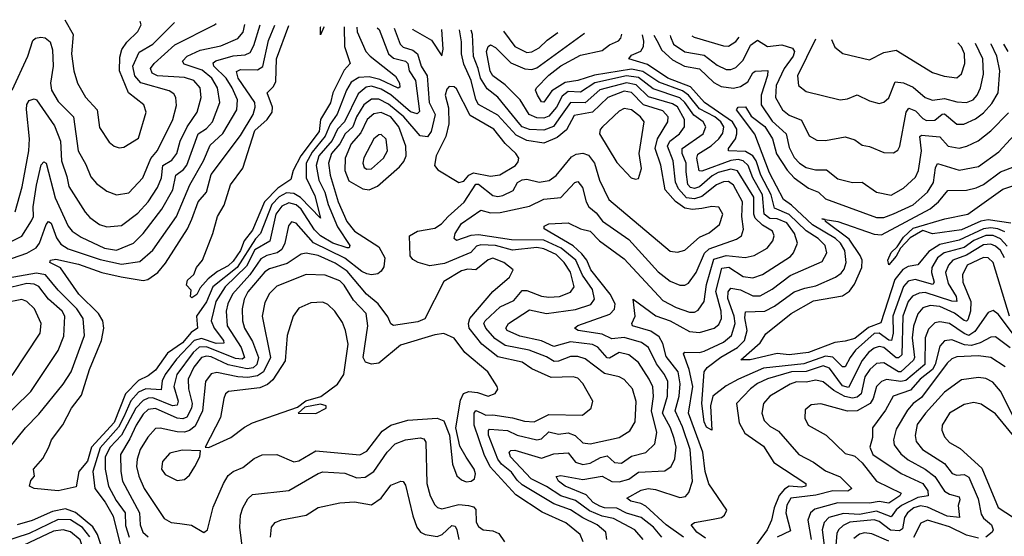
# Model space of a CAD drawing. Extents: x 1552033 to 1694788, y 811965 to 917215.
# Tile 371 of 632: x 1616426 to 1620481, y 914018 to 916146. Entities that reach past the tile are written whole.
import ezdxf

# ---------------------------------------------------------------- set-up
doc = ezdxf.new("R2010")
doc.units = 0

msp = doc.modelspace()

# ---------------------------------------------------------------- linework, layer by layer
at = {"layer": '0CON20XD'}
for points in [[(1616394.9, 915855.1), (1616459.1, 915995), (1616480, 916060), (1616490.8, 916069.2), (1616513.6, 916073.6), (1616531.4, 916071.4), (1616551.1, 916055), (1616561.5, 916021.5), (1616564.2, 915955), (1616552.7, 915885), (1616557.6, 915855), (1616585, 915808.2), (1616647.4, 915745), (1616666.9, 915605), (1616698.7, 915548.7), (1616718.4, 915498.4), (1616741.7, 915471.7), (1616785, 915440), (1616824.2, 915424.2), (1616875, 915432.5), (1616933.7, 915495), (1616966.2, 915573.8), (1616993.3, 915606.7), (1617056.5, 915735), (1617072.1, 915792.1), (1617069.7, 915825), (1617060.3, 915840.3), (1617042.2, 915852.2), (1616925, 915885.2), (1616900.7, 915915), (1616891.8, 915955), (1616918.2, 916011.8), (1616975, 916044.3), (1617063.7, 916134)], [(1616611.5, 916145.8), (1616646.3, 916085), (1616638.8, 916005), (1616648.9, 915935), (1616664.6, 915885), (1616696.8, 915826.8), (1616744.5, 915775), (1616755, 915701.4), (1616795, 915641.4), (1616815, 915624.5), (1616835, 915617.9), (1616855, 915620.9), (1616915, 915657.1), (1616947.1, 915765), (1616937.5, 915795), (1616874.5, 915844.5), (1616837.7, 915935), (1616838.7, 915991.3), (1616847, 916023), (1616867, 916053), (1616912.8, 916097.2), (1616925.9, 916125), (1616922.3, 916137.7)], [(1616365, 915152.8), (1616455.4, 915184.6), (1616493.3, 915206.7), (1616507.2, 915225), (1616535, 915302.7), (1616545, 915314.6), (1616555, 915307.1), (1616577.5, 915247.5), (1616595, 915221), (1616625, 915202.5), (1616757.5, 915157.5), (1616845, 915138.7), (1616920.1, 915149.9), (1616974, 915196), (1617071.6, 915335), (1617126.3, 915465), (1617183.6, 915565), (1617210.8, 915629.2), (1617263.1, 915676.9), (1617319.6, 915775), (1617322.5, 915815), (1617301.5, 915865), (1617276.2, 915905), (1617226, 915955), (1617222.5, 915967.5), (1617233.3, 915976.7), (1617305, 915997.1), (1617355, 916000.5), (1617375, 916010.3), (1617390.4, 916039.6), (1617416, 916124.9)], [(1616375, 915224.5), (1616435, 915253.8), (1616475, 915316.7), (1616482.7, 915335), (1616481.7, 915375), (1616495.3, 915464.7), (1616515, 915548.1), (1616525, 915560.9), (1616535, 915554.3), (1616572.5, 915412.5), (1616625, 915294.7), (1616642, 915275), (1616679.8, 915249.8), (1616775, 915205.2), (1616825, 915197), (1616894.6, 915225.4), (1616935, 915265.3), (1617011.6, 915365), (1617056.4, 915445), (1617068.5, 915505), (1617101.1, 915528.9), (1617113.9, 915546.1), (1617161.6, 915675), (1617195, 915697.6), (1617219.4, 915725), (1617250.9, 915805), (1617241, 915865), (1617216.9, 915905), (1617177.5, 915937.5), (1617102.9, 915962.9), (1617096.9, 915975), (1617116, 915995), (1617169.3, 916020.7), (1617255, 916038.3), (1617325, 916068.4), (1617345.9, 916095), (1617353.2, 916126.5)], [(1616407.3, 915355), (1616436.8, 915456.8), (1616464.1, 915605.9), (1616467.1, 915655), (1616453.5, 915776.5), (1616455, 915795.8), (1616465, 915812.9), (1616485, 915820), (1616495, 915815.4), (1616569.2, 915709.2), (1616593.7, 915645), (1616598.4, 915565), (1616619.5, 915499.5), (1616629, 915459), (1616695, 915353.1), (1616715, 915330.6), (1616755, 915302.7), (1616785, 915292.3), (1616845, 915298.1), (1616911.9, 915348.2), (1616955.2, 915395), (1616993.1, 915455), (1617010.1, 915495), (1617015.1, 915544.9), (1617052.3, 915567.7), (1617073.3, 915595), (1617086.7, 915645), (1617115.4, 915705), (1617156.7, 915765), (1617173.8, 915825), (1617168.7, 915865), (1617142.5, 915895), (1617105, 915908), (1616993.1, 915915), (1616970.9, 915925), (1616964.8, 915945), (1616979.2, 915965), (1617065, 916042.6), (1617228.9, 916125), (1617234.6, 916129.6)], [(1617814.2, 916114.5), (1617816, 916096), (1617852, 916015), (1617869.5, 915995), (1617973, 915913), (1617990.4, 915885), (1617991.8, 915868.2), (1617985, 915864.3), (1617909, 915899), (1617865, 915910.4), (1617822.3, 915907.7), (1617791.6, 915888.4), (1617771.3, 915855), (1617733.7, 915756.3), (1617704.1, 915715.9), (1617683.4, 915666.6), (1617629.8, 915600.2), (1617606.1, 915555), (1617605.1, 915495), (1617640.9, 915420.9), (1617665, 915328.8), (1617583.1, 915413.1), (1617555, 915430.5), (1617525, 915432), (1617495, 915415.7), (1617464.8, 915385), (1617417.4, 915265), (1617396.6, 915243.4), (1617321.3, 915125), (1617222, 915045), (1617195, 914983.4), (1617154.8, 914925), (1617158.6, 914875), (1617132.7, 914857.3), (1617097.1, 914815), (1617035, 914772), (1616985, 914701.6), (1616955, 914678.7), (1616915, 914660), (1616861.9, 914605), (1616815, 914486.2), (1616721.8, 914385), (1616705, 914326.8), (1616669, 914285), (1616658.6, 914221.4), (1616585, 914205.6), (1616485, 914214.4), (1616466.2, 914225), (1616472.3, 914247.7), (1616487.5, 914265), (1616483.3, 914295), (1616521.7, 914338.3), (1616545.6, 914384.4), (1616557.5, 914415), (1616603.3, 914476.7), (1616639.6, 914545), (1616680.1, 914599.9), (1616713.3, 914705), (1616762.6, 914825), (1616772.6, 914875), (1616768.7, 914905), (1616751.2, 914935), (1616668.9, 915015), (1616593.4, 915123.4), (1616550, 915145), (1616553.5, 915155), (1616575, 915158.8), (1616668.6, 915138.6), (1616763.8, 915103.8), (1616843.8, 915086.2), (1616935, 915072.1), (1616954.4, 915075), (1616995.3, 915105), (1617027, 915143), (1617117.4, 915285), (1617134.7, 915324.7), (1617161, 915395), (1617195.2, 915435), (1617215, 915508.2), (1617335, 915668.1), (1617387.4, 915755), (1617396.2, 915785), (1617394.5, 915805), (1617325.9, 915905), (1617318.3, 915931.8), (1617335, 915940.3), (1617405, 915939.1), (1617427.1, 915952.9), (1617450.2, 916059.8), (1617476.7, 916123.3)], [(1617898.1, 916112.3), (1617906.1, 916105), (1617945, 916004.8), (1617965, 915987.7), (1618015, 915975.1), (1618024.4, 915965), (1618029.6, 915935), (1618055.7, 915895.7), (1618071.9, 915768.1), (1618062.5, 915757.5), (1618035, 915766.3), (1617955, 915836.1), (1617915, 915859.6), (1617875, 915871.3), (1617852.6, 915867.4), (1617819.8, 915840.2), (1617763.4, 915725), (1617734.7, 915695.3), (1617712.4, 915647.6), (1617657.7, 915585), (1617647.4, 915545), (1617658, 915485), (1617683.3, 915435), (1617696, 915385), (1617735, 915291.9), (1617785.9, 915215), (1617783.3, 915206.7), (1617775, 915206), (1617715.7, 915225), (1617665, 915255.4), (1617640.7, 915280.7), (1617585.1, 915365), (1617565, 915382.9), (1617535, 915391.1), (1617505, 915377.7), (1617481.4, 915345), (1617456.8, 915233.2), (1617395, 915198.5), (1617359.6, 915130.4), (1617272, 915045), (1617234, 914985), (1617214.3, 914905), (1617227.1, 914875), (1617265.7, 914825), (1617266.2, 914813.8), (1617235, 914812.7), (1617175, 914832.8), (1617145, 914824.5), (1617072.1, 914747.9), (1617025.1, 914685), (1617012.2, 914657.8), (1617009, 914621), (1616945, 914624.9), (1616915, 914610.9), (1616883.7, 914576.3), (1616855, 914510.2), (1616833.2, 914466.8), (1616757.9, 914382.1), (1616727.2, 914285), (1616736.1, 914215), (1616778.7, 914158.7), (1616810.3, 914100.3), (1616847.1, 913957.1)], [(1617968.3, 916110.5), (1617992.3, 916045), (1618005, 916032.4), (1618045, 916020.4), (1618064.2, 916005), (1618079.2, 915955), (1618103.8, 915915), (1618112.3, 915805), (1618136.5, 915755), (1618120.3, 915685), (1618105, 915663.9), (1618075, 915667.5), (1618007.3, 915745), (1617945, 915798), (1617905, 915818.6), (1617875, 915818.7), (1617843.8, 915795), (1617812.7, 915745), (1617797.6, 915705), (1617765.9, 915675), (1617745, 915634.2), (1617710.5, 915595), (1617698.2, 915555), (1617705.2, 915504.8), (1617737.9, 915395), (1617773, 915315), (1617805, 915274.4), (1617905, 915210.2), (1617930.4, 915165), (1617925, 915127.5), (1617915, 915109.6), (1617900.7, 915099.3), (1617875, 915095.2), (1617855, 915099.4), (1617835, 915108.5), (1617765, 915163.4), (1617636.2, 915226.2), (1617565, 915307.6), (1617545, 915312.7), (1617533.5, 915296.5), (1617518.4, 915225), (1617505, 915199.7), (1617486.2, 915185), (1617443.8, 915175), (1617418.7, 915161.3), (1617374.3, 915095), (1617301.9, 915015), (1617283.3, 914975), (1617276.7, 914945), (1617280.9, 914885), (1617338.6, 914795), (1617352.4, 914755), (1617342.7, 914747.3), (1617315, 914750.2), (1617195, 914798.8), (1617165, 914797.3), (1617139.8, 914775), (1617072.7, 914685), (1617060.4, 914635), (1617078.2, 914575), (1617075, 914558), (1617055, 914554.7), (1616975, 914588.3), (1616955, 914587.3), (1616935, 914577.8), (1616903.9, 914546.1), (1616845.8, 914434.2), (1616799, 914385), (1616778.1, 914345), (1616778.6, 914295), (1616792.4, 914225), (1616823, 914165), (1616859.9, 914115), (1616862.4, 914062.4), (1616877.1, 914015)], [(1617762.7, 916115.8), (1617763, 916035), (1617787.3, 915965), (1617761.9, 915938.1), (1617715.4, 915845), (1617706.5, 915803.5), (1617665.1, 915735), (1617659.3, 915685), (1617583.5, 915585), (1617552.2, 915525), (1617542.2, 915487.8), (1617488.8, 915451.2), (1617434.3, 915395.7), (1617385, 915278.6), (1617350.9, 915235), (1617335.1, 915195), (1617305, 915151.6), (1617285, 915131.4), (1617241.2, 915108.8), (1617202.2, 915077.8), (1617168.7, 915041.3), (1617155, 915013.6), (1617135, 915000), (1617130, 915005), (1617132.3, 915032.3), (1617112.7, 915052.7), (1617116.8, 915073.2), (1617143.8, 915096.2), (1617153.8, 915125), (1617178.6, 915155), (1617221.4, 915265), (1617241.1, 915335), (1617268.1, 915381.9), (1617294.7, 915465), (1617344.4, 915534.4), (1617395, 915689.2), (1617444.8, 915735), (1617465.7, 915765), (1617466.7, 915785), (1617445.5, 915845), (1617470.5, 915869.5), (1617480.8, 915889.2), (1617483.8, 915985), (1617533.9, 916121.8)], [(1617677.5, 916118), (1617678.1, 916115), (1617665, 916083.3), (1617664.3, 916115), (1617666.7, 916118.3)], [(1618844.2, 914005), (1618839.2, 914035), (1618804.1, 914065), (1618745, 914093.3), (1618695, 914126.4), (1618625, 914152.1), (1618495, 914230.1), (1618475, 914249.3), (1618451.4, 914281.4), (1618409.7, 914315), (1618395.6, 914335), (1618356.6, 914435), (1618356, 914454), (1618361.3, 914458.7), (1618435, 914453.9), (1618475, 914434.9), (1618555, 914414.8), (1618575, 914420), (1618605, 914447.6), (1618645, 914438.8), (1618685, 914444.6), (1618713.5, 914433.5), (1618745, 914403.1), (1618775, 914398.9), (1618895, 914424.7), (1618938.3, 914451.7), (1618960, 914490), (1618965, 914572.5), (1618949.2, 914625), (1618915, 914663.2), (1618894.3, 914674.3), (1618835, 914688.4), (1618755, 914749.3), (1618725, 914758.3), (1618695, 914759), (1618645, 914738.8), (1618627.3, 914737.3), (1618595, 914756.9), (1618523.8, 914785), (1618425, 914803.6), (1618382.8, 914832.8), (1618345.2, 914875), (1618337.5, 914895), (1618343.2, 914905), (1618405, 914963.1), (1618460.7, 914989.3), (1618495, 915031), (1618515, 915030.2), (1618575, 915007.3), (1618605, 915002.7), (1618648.6, 915005), (1618695, 915022.8), (1618709.5, 915045), (1618695, 915105.9), (1618668.8, 915145), (1618635, 915178.6), (1618585, 915201.6), (1618555, 915206.8), (1618455, 915196.9), (1618385, 915215.9), (1618325, 915219), (1618307.3, 915212.7), (1618283.2, 915186.8), (1618175, 915142), (1618115, 915132.1), (1618066.7, 915145), (1618045, 915157.5), (1618033.4, 915173.4), (1618031.8, 915255), (1618064.6, 915274.6), (1618135, 915286.7), (1618163.3, 915305), (1618190.2, 915335), (1618256.4, 915393.6), (1618305, 915467.8), (1618315, 915468.2), (1618375, 915421.3), (1618395, 915417.6), (1618415, 915422), (1618458, 915442), (1618475.4, 915474.6), (1618495, 915485.6), (1618515, 915488.5), (1618565, 915476.1), (1618606.5, 915483.5), (1618635, 915504.1), (1618699, 915581), (1618717.9, 915592.1), (1618745, 915596.4), (1618768.3, 915588.3), (1618793.3, 915555), (1618814.1, 915485), (1618852.2, 915405), (1619105, 915192.5), (1619135, 915188.7), (1619165, 915196.2), (1619225, 915249.5), (1619265, 915267.4), (1619307.4, 915302.6), (1619321.8, 915345), (1619305, 915373.3), (1619275.9, 915375.9), (1619235, 915368.3), (1619196.4, 915363.6), (1619165, 915369.2), (1619127, 915397), (1619084.4, 915445), (1619065.9, 915545.9), (1619043.1, 915615), (1619052.2, 915655), (1619095.6, 915725), (1619096.2, 915746.2), (1619075, 915771), (1618994.4, 915794.4), (1618946, 915846), (1618915, 915850.9), (1618848.3, 915825), (1618785, 915764.6), (1618709.2, 915750.8), (1618678.1, 915691.9), (1618639.2, 915660.9), (1618585, 915637.1), (1618515, 915648.2), (1618470.2, 915670.2), (1618395, 915752.3), (1618316.1, 915796.1), (1618305, 915816.5), (1618284.6, 915895), (1618255, 915962.8), (1618245.6, 916005), (1618244.9, 916055), (1618237.8, 916103.5)], [(1618044.2, 916108.5), (1618045, 916105.5), (1618121.9, 916061.9), (1618165, 915996.7), (1618170, 916025), (1618164.5, 916105.4)], [(1618993.2, 914005), (1618959.3, 914045), (1618871.2, 914091.2), (1618825, 914101.3), (1618772.4, 914122.4), (1618715, 914164.9), (1618653.9, 914183.9), (1618595, 914223.2), (1618532.5, 914255), (1618447.4, 914345), (1618441.8, 914365), (1618448.2, 914371.8), (1618465, 914372.7), (1618575, 914340.4), (1618625, 914357), (1618685, 914361.9), (1618715, 914323), (1618745, 914313.5), (1618775, 914318.7), (1618817.5, 914342.4), (1618845, 914349.8), (1618875, 914322.3), (1618905, 914319.5), (1618945, 914348.1), (1619005, 914363.6), (1619041.7, 914398.3), (1619049.4, 914445), (1619028.5, 914535), (1619036.8, 914593.2), (1619033.3, 914633.3), (1619018.5, 914665), (1618973.7, 914733.7), (1618934.5, 914765), (1618895, 914775.2), (1618855, 914752.2), (1618845, 914752.4), (1618807, 914797), (1618785, 914807.9), (1618695, 914818.4), (1618625, 914799.7), (1618575, 914822.6), (1618485, 914841.7), (1618432.9, 914865), (1618428.1, 914875), (1618439.1, 914895), (1618525, 914951.2), (1618595, 914935.8), (1618715, 914951.8), (1618777.5, 914972.5), (1618792.6, 914995), (1618784.5, 915035), (1618743.5, 915093.5), (1618716.9, 915155), (1618655.9, 915205), (1618585, 915237.4), (1618450.9, 915239.1), (1618315, 915259.9), (1618283.5, 915256.5), (1618225, 915235.7), (1618215.7, 915245), (1618219.1, 915265), (1618245, 915306.4), (1618325, 915361.1), (1618365, 915350.8), (1618405, 915352.1), (1618525, 915377.7), (1618585, 915406.9), (1618655, 915414), (1618711.5, 915475), (1618725, 915479.6), (1618743.2, 915455), (1618758.7, 915395), (1618769.7, 915375), (1618800.1, 915350.1), (1618826.5, 915316.5), (1618935, 915240.5), (1619055, 915107.3), (1619105, 915069.1), (1619145, 915052.8), (1619165, 915052.5), (1619179.9, 915060.1), (1619211.3, 915105), (1619245.9, 915184.1), (1619265, 915201.8), (1619378, 915242), (1619398.4, 915255), (1619406.5, 915283.5), (1619399.4, 915335), (1619402.7, 915395), (1619365, 915463.9), (1619345, 915478.7), (1619325, 915478.3), (1619295, 915466.1), (1619235, 915417.3), (1619205, 915407.6), (1619172.2, 915412.2), (1619139.5, 915449.5), (1619127.2, 915477.2), (1619117.4, 915565), (1619094.1, 915625), (1619102.9, 915645), (1619143.4, 915675), (1619164.4, 915705), (1619164.1, 915735), (1619135, 915786.6), (1619115, 915799.8), (1619015, 915828.6), (1618965, 915877.7), (1618925, 915886.2), (1618815, 915856.3), (1618755, 915802.9), (1618695, 915804.6), (1618646.9, 915736.9), (1618624.1, 915705.9), (1618585, 915690.5), (1618525, 915694.1), (1618495.9, 915705), (1618486, 915715), (1618395, 915826.1), (1618351.6, 915861.6), (1618323.1, 915905), (1618314.4, 915945), (1618294.3, 915994.3), (1618290.5, 916085), (1618285.1, 916102.2)], [(1618418.4, 916098.8), (1618465.3, 916035), (1618515, 916011.3), (1618535, 916013.1), (1618565, 916030), (1618598.2, 916061.8), (1618642.5, 916092.9)], [(1619070, 914015), (1619036.8, 914055), (1618985, 914096), (1618925, 914113.4), (1618885, 914133.8), (1618835, 914134.5), (1618815, 914141.4), (1618787.7, 914157.7), (1618758.3, 914188.3), (1618672.4, 914225), (1618645.4, 914245), (1618635.7, 914264.3), (1618655, 914268.8), (1618745, 914251.7), (1618825, 914265.8), (1618864, 914244), (1618895, 914242), (1618935, 914253.3), (1618975, 914282.1), (1619083, 914287), (1619108.7, 914305), (1619123.4, 914336.6), (1619129, 914385), (1619121.3, 914421.3), (1619105.7, 914465), (1619072.6, 914525), (1619093.1, 914595), (1619094.6, 914655), (1619081.2, 914685), (1619048.3, 914728.3), (1619015.6, 914795.6), (1618986.5, 914816.5), (1618915, 914837.4), (1618865, 914831.1), (1618825, 914849.9), (1618726, 914865), (1618710.6, 914875), (1618723.9, 914886.1), (1618856.8, 914933.2), (1618876, 914954), (1618877.7, 914975), (1618857.6, 915015), (1618778.6, 915115), (1618762, 915155), (1618741, 915181), (1618704.9, 915214.9), (1618585.6, 915285), (1618585.6, 915295), (1618605, 915305.2), (1618685, 915309.5), (1618735, 915284.1), (1618775, 915275.3), (1618814.1, 915235), (1618915, 915161.4), (1619075, 914988.9), (1619129.9, 914959.9), (1619185, 914941.3), (1619205, 914941.2), (1619220.1, 914949.9), (1619244.4, 914985), (1619253.8, 915055), (1619285, 915159), (1619335, 915174.3), (1619413.2, 915166.8), (1619451.1, 915175), (1619503.9, 915205), (1619527.2, 915235), (1619533.4, 915255), (1619526.6, 915275), (1619485, 915300.1), (1619455, 915328.4), (1619449.5, 915345), (1619449.6, 915415), (1619382.7, 915522.7), (1619355, 915530.3), (1619303.1, 915516.9), (1619277.4, 915502.6), (1619225, 915457.1), (1619205, 915450.4), (1619188.1, 915455), (1619177.6, 915467.6), (1619170.9, 915519.1), (1619170.6, 915555), (1619154.1, 915595), (1619153.8, 915615), (1619240, 915675), (1619251.9, 915705), (1619240.5, 915725), (1619202.7, 915752.7), (1619165.3, 915805.3), (1619145, 915823.6), (1619035, 915861.6), (1618975, 915907.8), (1618925, 915914.8), (1618794.1, 915885.9), (1618735, 915846.8), (1618685, 915850.1), (1618659.7, 915830.3), (1618636.1, 915785), (1618605, 915747.9), (1618585, 915740.1), (1618555, 915742), (1618524.5, 915755), (1618486.8, 915815), (1618425, 915878), (1618375, 915914.8), (1618364.1, 915934.1), (1618348.3, 916015), (1618355, 916035.6), (1618365, 916042.5), (1618385, 916031.8), (1618448.4, 915968.4), (1618506.2, 915943.8), (1618535, 915940.5), (1618555, 915946.8), (1618752.4, 916090.1)], [(1619159.8, 914015), (1619088.9, 914065), (1619005, 914141.4), (1618983.3, 914153.3), (1618942.1, 914162.1), (1618926.5, 914175), (1618985, 914208), (1619014.8, 914215.2), (1619045, 914211.1), (1619145, 914177.4), (1619168.3, 914181.7), (1619181.7, 914198.3), (1619196.1, 914245), (1619187.1, 914375), (1619155, 914469.4), (1619125.1, 914534.9), (1619141.6, 914595), (1619146.2, 914646.2), (1619137.2, 914695), (1619088.1, 914758.1), (1619075, 914812.1), (1619060.1, 914840.1), (1619025, 914863.3), (1618949.5, 914885), (1618947.5, 914895), (1618960.2, 914925), (1618952.5, 914995), (1619045.8, 914925.8), (1619105, 914904.8), (1619185, 914861.9), (1619225, 914857.6), (1619286.2, 914875), (1619305, 914890.7), (1619315.5, 914915), (1619314.3, 914945), (1619293.5, 915026.5), (1619317.6, 915122.4), (1619346.8, 915126.8), (1619405, 915088.1), (1619445, 915082), (1619485, 915096.2), (1619599.7, 915170.3), (1619613.2, 915185), (1619628.9, 915225), (1619616.4, 915265), (1619585, 915309), (1619545, 915325.3), (1619515, 915327.4), (1619491.5, 915345), (1619485.4, 915425), (1619444.8, 915494.8), (1619425.4, 915545.4), (1619405, 915564.9), (1619385, 915569.6), (1619355, 915566.2), (1619235, 915521.3), (1619223.5, 915523.5), (1619215.2, 915575), (1619218.6, 915591.4), (1619274.1, 915625.9), (1619305.5, 915654.5), (1619321.5, 915678.5), (1619325.1, 915705), (1619312.8, 915725), (1619289, 915745), (1619225, 915778), (1619179.7, 915835), (1619155, 915852.6), (1619058.3, 915888.3), (1618992.1, 915932.1), (1618945, 915941.7), (1618792.6, 915917.4), (1618725, 915895.9), (1618672.8, 915887.2), (1618617.9, 915852.1), (1618585, 915806.5), (1618575, 915807.5), (1618558.7, 915835), (1618550.6, 915855), (1618554.2, 915865), (1618605, 915916.6), (1618655, 915955.8), (1618735, 916000.3), (1618825, 916018.9), (1618855, 916042.7), (1618891.9, 916058.1), (1618901, 916069), (1618905.5, 916086.1)], [(1619250.5, 914010.5), (1619214.2, 914035), (1619191.9, 914065), (1619205, 914074.4), (1619281.7, 914088.3), (1619315.6, 914095), (1619328.2, 914105), (1619338.2, 914125), (1619263.6, 914233.6), (1619248.8, 914285), (1619239, 914365), (1619179.6, 914525), (1619198.2, 914635), (1619183.1, 914705), (1619160.1, 914769.9), (1619165, 914776), (1619225, 914774.8), (1619245, 914779.8), (1619325, 914817.3), (1619356.9, 914845), (1619372, 914895), (1619367.9, 914925), (1619342.3, 914997.7), (1619343.8, 915025), (1619355, 915039.4), (1619395, 915032.9), (1619445, 915008), (1619475, 915008.3), (1619524.6, 915035.4), (1619598.4, 915091.6), (1619730.1, 915149.9), (1619750.5, 915185), (1619743.3, 915215), (1619714.8, 915245), (1619665, 915275.9), (1619595, 915343.8), (1619535, 915369), (1619520.1, 915425), (1619477.8, 915505), (1619458.7, 915565), (1619445.6, 915585.6), (1619415, 915602.6), (1619345.4, 915605.4), (1619344.3, 915615), (1619373.4, 915655), (1619379.7, 915675), (1619379.6, 915695), (1619361.4, 915725), (1619246.2, 915805), (1619189.1, 915869.1), (1619095, 915904.7), (1619011.6, 915961.6), (1618934.1, 915984.1), (1618945, 915999.4), (1618984.4, 916015.6), (1618995.2, 916035), (1618996.8, 916056.8), (1618991.3, 916083.9)], [(1619038.1, 916082.7), (1619049.6, 916059.6), (1619070.1, 916020.1), (1619115, 915980.5), (1619163.9, 915953.9), (1619225, 915942.9), (1619285, 915887.2), (1619315, 915870.7), (1619365, 915864.1), (1619395, 915870.8), (1619425, 915890), (1619445, 915927.3), (1619455, 915934.2), (1619507.1, 915937.1), (1619505.7, 915915.7), (1619479.8, 915835), (1619479.4, 915795), (1619525, 915727.6), (1619583, 915675), (1619595, 915620), (1619615, 915578.8), (1619637.1, 915555), (1619665, 915537.4), (1619703.1, 915526.9), (1619747.9, 915527.9), (1619795, 915490), (1619855, 915474.7), (1619895, 915477.1), (1619954.8, 915434.8), (1620015, 915422.5), (1620065, 915451.3), (1620115, 915497.1), (1620127.7, 915525), (1620139.4, 915605), (1620132.5, 915665), (1620139.2, 915670.8), (1620215, 915662.7), (1620249.1, 915625), (1620295, 915617), (1620326.9, 915625), (1620372.9, 915647.1), (1620425, 915688.1), (1620497.9, 915762.1)], [(1619105, 916080.9), (1619105.7, 916075), (1619118, 916045), (1619165, 916013.4), (1619245, 915999), (1619298.6, 915958.6), (1619335, 915941.1), (1619355, 915940.9), (1619375, 915948.8), (1619405, 915979.1), (1619435, 916040.2), (1619465, 916061.1), (1619505, 916035.2), (1619565, 916041.7), (1619608.8, 916028.8), (1619616.4, 916015), (1619611.1, 915995), (1619574.9, 915945), (1619541.3, 915875), (1619538.8, 915825), (1619567.9, 915775), (1619595, 915752.5), (1619645, 915731.8), (1619677.5, 915667.5), (1619708.9, 915648.9), (1619745, 915648.4), (1619825, 915663.5), (1619865, 915651.1), (1619895, 915628.5), (1619925, 915622.9), (1619985, 915598.9), (1620025, 915596.7), (1620041.8, 915608.2), (1620050.4, 915625), (1620077, 915765), (1620088.3, 915781.7), (1620115, 915771), (1620145, 915739), (1620161, 915731), (1620195, 915732), (1620225, 915756.1), (1620235, 915757.7), (1620285, 915716.1), (1620314.4, 915715.6), (1620362.1, 915737.9), (1620395, 915762.4), (1620429.4, 915800.6), (1620455.2, 915845), (1620462.8, 915935), (1620449.6, 915995), (1620427.3, 916045), (1620426.2, 916046.5)], [(1619194.2, 916078.6), (1619203.8, 916073.8), (1619325, 916037.7), (1619345, 916036.9), (1619375, 916055.3), (1619388.3, 916073.5)], [(1619703, 916065.4), (1619629.7, 915915), (1619633.6, 915875), (1619665, 915850), (1619805, 915816.2), (1619835, 915820), (1619875, 915836.2), (1619925, 915811.2), (1619965, 915800), (1619985, 915805.6), (1620005, 915824.4), (1620030.8, 915889.2), (1620065.2, 915885.2), (1620105, 915867.5), (1620155, 915825.7), (1620185, 915814.3), (1620235, 915821.8), (1620285, 915806.9), (1620325, 915804.3), (1620353.1, 915815), (1620369.5, 915835), (1620383.3, 915865), (1620395, 915921.2), (1620393, 915985), (1620362.5, 916048.2)], [(1619769.5, 916063.6), (1619782.9, 916032.9), (1619816.3, 916006.3), (1619925, 915980.4), (1619985, 916010), (1620035, 916020.5), (1620185, 915927.7), (1620232.9, 915912.9), (1620285, 915906.8), (1620305, 915922.2), (1620318.4, 915965), (1620317.2, 916005), (1620305, 916034), (1620289.1, 916050.1)], [(1620497.1, 916015), (1620479.2, 916045.2)], [(1618235, 915474.8), (1618255, 915481), (1618275.2, 915505), (1618295, 915514.7), (1618365, 915500.7), (1618403.4, 915506.6), (1618467.8, 915545), (1618479.3, 915560.7), (1618481.2, 915575), (1618469.6, 915595), (1618425.6, 915635.6), (1618378.3, 915695), (1618281.7, 915751.7), (1618225, 915861.2), (1618215, 915868.8), (1618195, 915870), (1618185, 915860), (1618178.5, 915835), (1618192.4, 915782.4), (1618192.7, 915717.3), (1618181.5, 915665), (1618140.8, 915585), (1618133.6, 915545), (1618147.9, 915527.9), (1618235, 915474.8)], [(1618961.7, 915488.3), (1618975, 915491.2), (1618986.9, 915533.1), (1618976.8, 915595), (1618998, 915725), (1618982.9, 915745), (1618945, 915774.6), (1618915, 915779.6), (1618895, 915768.8), (1618825.6, 915705), (1618816.3, 915693.7), (1618813.6, 915675), (1618885, 915556.9), (1618944.6, 915494.6), (1618961.7, 915488.3)], [(1620493.1, 915213.1), (1620465, 915242.7), (1620435, 915256.4), (1620405, 915256.5), (1620355, 915235.8), (1620315, 915207.5), (1620233.3, 915185), (1620205.2, 915165), (1620183, 915125), (1620180.3, 915105), (1620192.1, 915065), (1620186, 915055), (1620114.1, 915075.9), (1620085, 915068.4), (1620065, 915046.2), (1620021.5, 914925), (1620023.1, 914855), (1620015.7, 914824.3), (1620005, 914825.8), (1619965.8, 914855), (1619945, 914853.5), (1619868, 914785), (1619845.8, 914755), (1619825, 914715.3), (1619815, 914715.8), (1619775, 914755.4), (1619745, 914759.4), (1619655, 914728), (1619489.2, 914710.8), (1619385.5, 914664.5), (1619335, 914638.1), (1619280.7, 914595), (1619270.9, 914555), (1619275.8, 914455), (1619255, 914467.3), (1619245, 914489.2), (1619235.7, 914565), (1619244.1, 914695.9), (1619256.9, 914713.1), (1619313.9, 914756.1), (1619381.5, 914795), (1619410.9, 914825), (1619422.4, 914865), (1619412.6, 914917.4), (1619415, 914942.2), (1619495, 914944.8), (1619535, 914965.2), (1619615, 915025.2), (1619659.6, 915039.6), (1619705, 915049.7), (1619785.4, 915085), (1619808.5, 915101.5), (1619821.6, 915118.4), (1619830.2, 915145), (1619824.2, 915195), (1619806.3, 915225), (1619785, 915244.9), (1619690.4, 915300.4), (1619605, 915381.9), (1619571.9, 915405), (1619513.3, 915515), (1619454, 915674), (1619377.5, 915775), (1619384.6, 915785.4), (1619415, 915786.2), (1619437.9, 915747.9), (1619495, 915705.5), (1619525.9, 915655), (1619543.1, 915593.1), (1619586.2, 915526.2), (1619615, 915494), (1619675, 915451.7), (1619715, 915435.2), (1619745, 915407.3), (1619785, 915392.6), (1619955, 915331), (1619985, 915331.6), (1620025, 915345.8), (1620105, 915383.4), (1620164.4, 915435.6), (1620189.2, 915475), (1620197, 915535), (1620205, 915553.1), (1620295, 915526.1), (1620375, 915541.1), (1620458.2, 915601.8), (1620554, 915706)], [(1617865, 915444.4), (1617899.9, 915460.1), (1617989.9, 915540.1), (1618008.3, 915561.7), (1618017.1, 915585), (1618015.9, 915625), (1617987.1, 915705), (1617954.1, 915745), (1617915, 915763.5), (1617885, 915758.3), (1617857.3, 915735), (1617830.8, 915679.2), (1617791.7, 915635), (1617766, 915575), (1617765.2, 915525), (1617782.1, 915482.1), (1617839.1, 915449.1), (1617865, 915444.4)], [(1617855, 915529.6), (1617875, 915531.8), (1617924.5, 915575), (1617941.1, 915605), (1617935, 915653.1), (1617915, 915672.3), (1617905, 915672.1), (1617885, 915654.6), (1617843.3, 915576.7), (1617839.8, 915555), (1617845, 915536.7), (1617855, 915529.6)], [(1620482.5, 915272.5), (1620453.9, 915283.9), (1620425, 915288.5), (1620395, 915284.5), (1620295, 915237.5), (1620215, 915219.9), (1620169.6, 915190.4), (1620125, 915136.7), (1620085, 915128.9), (1620063.5, 915116.5), (1620030.2, 915075), (1619972.4, 914897.6), (1619921.5, 914878.5), (1619865, 914832.7), (1619825, 914822.1), (1619783.4, 914816.6), (1619674.8, 914774.8), (1619595, 914766), (1619545, 914770.6), (1619434.4, 914744.4), (1619396.2, 914745), (1619475.2, 914815), (1619498.6, 914851.4), (1619603.2, 914935), (1619695, 914987.6), (1619815, 915007.7), (1619843, 915027), (1619864.1, 915055.9), (1619894.5, 915125), (1619894.8, 915155), (1619887.5, 915175), (1619842, 915242), (1619744.4, 915315), (1619743.6, 915322.9), (1619730, 915325), (1619743.6, 915322.9), (1619794.8, 915315.2), (1619945, 915262.6), (1619975, 915260), (1620175, 915366.2), (1620210.4, 915395), (1620248.4, 915441.6), (1620325, 915443), (1620365, 915452.6), (1620395, 915467.3), (1620465, 915518.7), (1620527, 915543)], [(1620507.8, 915307.8), (1620415, 915321.9), (1620383.5, 915316.5), (1620305, 915279.9), (1620185, 915263.4), (1620145, 915276.9), (1620092.6, 915247.4), (1620052.9, 915205), (1620035, 915171.5), (1620005, 915136), (1620001.2, 915155), (1620015, 915186.9), (1620039.6, 915210.4), (1620065, 915250.3), (1620105, 915287.2), (1620235.9, 915325.9), (1620330.8, 915345), (1620475, 915447.2), (1620545, 915470.8)], [(1620480.9, 915165), (1620465, 915194.8), (1620445, 915212.3), (1620425, 915220.9), (1620395, 915218.2), (1620325, 915175.9), (1620268.4, 915155), (1620250.6, 915135), (1620238, 915105), (1620249, 915059), (1620281.9, 915005), (1620284.6, 914985.4), (1620265, 914986.1), (1620155, 915021.9), (1620130.1, 915019.9), (1620103.4, 915006.6), (1620084.6, 914985), (1620062.4, 914925), (1620058.3, 914765), (1620045, 914753.6), (1620035, 914753.3), (1619985, 914796.1), (1619965, 914799.7), (1619945, 914792.6), (1619922.1, 914775), (1619895, 914741.7), (1619839.1, 914630.9), (1619815, 914638.2), (1619761.1, 914711.1), (1619735, 914720), (1619665, 914697), (1619605, 914695.4), (1619505, 914665.9), (1619465, 914647.4), (1619435.3, 914625), (1619377.3, 914565), (1619388.9, 914485), (1619412.5, 914442.5), (1619488.5, 914388.5), (1619531.5, 914321.5), (1619663.1, 914235), (1619663.5, 914225), (1619645, 914220.9), (1619595, 914224.9), (1619575, 914212.4), (1619554.2, 914185.8), (1619532.9, 914135), (1619522.6, 914085), (1619504, 914045), (1619441.6, 913958.4)], [(1618326.1, 914526.1), (1618345, 914517.3), (1618375, 914517.6), (1618455, 914505.8), (1618505, 914491.5), (1618545, 914489.3), (1618605, 914519.6), (1618743.3, 914516.7), (1618779.2, 914545), (1618785.7, 914575), (1618745, 914647.5), (1618725, 914669.3), (1618705, 914674.7), (1618615, 914671.6), (1618535, 914707.8), (1618495.6, 914735.6), (1618395, 914756.9), (1618328.9, 914808.9), (1618277.4, 914875), (1618273.8, 914895), (1618279.6, 914915), (1618374.2, 915025.8), (1618442.7, 915085), (1618458.6, 915115), (1618420.4, 915145), (1618375, 915163), (1618355, 915156.9), (1618305, 915115.9), (1618271.5, 915118.5), (1618245, 915112), (1618173, 915067), (1618095, 914914), (1618065, 914901.1), (1617965, 914886.2), (1617955, 914893.3), (1617942.5, 914922.5), (1617902.3, 914975), (1617854.5, 915015), (1617775, 915109.6), (1617725, 915142.8), (1617655, 915174.6), (1617605.9, 915184.1), (1617585, 915180.2), (1617528.1, 915141.9), (1617455, 915119.3), (1617435, 915107.5), (1617366.2, 915025), (1617349.8, 914995), (1617342.1, 914955), (1617343.5, 914905), (1617351.7, 914875), (1617385, 914820.6), (1617409.6, 914755), (1617402.7, 914725), (1617387.7, 914712.3), (1617362.5, 914707.5), (1617285, 914724.3), (1617215, 914756.7), (1617195, 914760.5), (1617175, 914754.5), (1617143.6, 914715), (1617120.5, 914665), (1617120.6, 914625), (1617136.7, 914565), (1617133.6, 914545), (1617115, 914508.4), (1617098.4, 914501.6), (1617075, 914504), (1616985.9, 914544.1), (1616955, 914539.7), (1616935, 914521.3), (1616905, 914475.6), (1616880.2, 914419.8), (1616841.2, 914355), (1616842.3, 914285), (1616849.3, 914245), (1616919.8, 914115), (1616922.3, 914065), (1616932.8, 914035), (1616955.5, 914015.5)], [(1620502.5, 914925), (1620435.2, 915145), (1620415, 915164.7), (1620395, 915166.6), (1620328.1, 915135), (1620308.1, 915095), (1620309.8, 915065), (1620343, 914985), (1620340.9, 914945), (1620330.5, 914909.5), (1620325, 914904), (1620315, 914906.2), (1620275, 914936.9), (1620215, 914964.6), (1620175, 914968.9), (1620145, 914958.9), (1620125, 914934.6), (1620106.3, 914883.7), (1620100.9, 914835), (1620111.2, 914755), (1620107.3, 914742.7), (1620055, 914696), (1620045.3, 914694.7), (1619985, 914733), (1619955, 914730.2), (1619927.1, 914705), (1619906.4, 914675), (1619890.8, 914605), (1619875, 914591), (1619855, 914587), (1619823.5, 914593.5), (1619778.7, 914618.7), (1619735, 914654.8), (1619705, 914661.5), (1619665, 914653.3), (1619625, 914653.5), (1619598.8, 914645), (1619515, 914595.7), (1619488.8, 914565), (1619481.8, 914525), (1619491.9, 914495), (1619515, 914471.8), (1619550.8, 914450.8), (1619634.6, 914355), (1619695, 914323.1), (1619745, 914287.5), (1619805, 914262.5), (1619853.5, 914215), (1619835.8, 914204.2), (1619775, 914205.1), (1619705, 914187), (1619602, 914175), (1619585, 914145.6), (1619581.6, 914115), (1619600.2, 914039.8), (1619545, 914014.8)], [(1616381.1, 914378.9), (1616449.8, 914465), (1616505, 914520.3), (1616605, 914644.7), (1616638.3, 914695), (1616693.2, 914845), (1616687.5, 914915), (1616661.7, 914955), (1616585, 915032), (1616532.3, 915095), (1616495, 915101.4), (1616355, 915076.5)], [(1617185, 914033.3), (1617199.2, 914045), (1617222.4, 914137.6), (1617264.7, 914235), (1617285, 914267.8), (1617305, 914284.5), (1617345, 914301.8), (1617391.8, 914338.2), (1617425, 914353.2), (1617485, 914354.3), (1617555, 914324.1), (1617575, 914329.4), (1617645, 914370.3), (1617826.7, 914353.3), (1617855, 914368.4), (1617918.6, 914451.4), (1617954.4, 914475.6), (1618025, 914496.2), (1618144.8, 914504.8), (1618172.9, 914492.9), (1618195.7, 914435), (1618208.8, 914315), (1618226.5, 914266.5), (1618245, 914250), (1618265, 914242.9), (1618285.3, 914244.7), (1618298.5, 914255), (1618302.7, 914275), (1618297.8, 914295), (1618265, 914344.4), (1618239.1, 914389.1), (1618222.2, 914465), (1618241.1, 914578.9), (1618253.7, 914606.3), (1618275, 914614.8), (1618310.8, 914610.8), (1618355, 914595.6), (1618384.4, 914605.6), (1618395.7, 914624.3), (1618392.9, 914635), (1618354.4, 914695), (1618259.6, 914775), (1618214.6, 914834.6), (1618173.3, 914853.3), (1618135, 914847.5), (1617993.8, 914805), (1617905, 914731.1), (1617875, 914726.5), (1617850, 914735), (1617840.9, 914755), (1617859.3, 914885), (1617852.9, 914935), (1617801, 914991), (1617762.7, 915052.7), (1617745, 915069.8), (1617683.7, 915093.7), (1617605.8, 915095.8), (1617485, 915048.3), (1617455, 915017.7), (1617435, 914981.1), (1617424.8, 914925), (1617458.2, 914755), (1617429.5, 914695), (1617405, 914679.5), (1617365, 914672.3), (1617324.3, 914674.3), (1617238.1, 914691.9), (1617215, 914686.7), (1617191.6, 914655), (1617178.7, 914535), (1617148.4, 914471.6), (1617125.7, 914454.3), (1617105, 914447.5), (1617075, 914448.3), (1617005, 914463.9), (1616985, 914462.4), (1616953.1, 914426.9), (1616922.7, 914375), (1616909.3, 914335), (1616907.5, 914305), (1616916.3, 914265), (1616939.3, 914215), (1617021.4, 914091.4), (1617049.2, 914075), (1617085, 914070.2), (1617134.1, 914064.1), (1617185, 914033.3)], [(1616335, 914481.1), (1616471.4, 914615), (1616585, 914783.1), (1616607.2, 914842.8), (1616612, 914925), (1616601.5, 914945), (1616544.8, 914995), (1616505, 915046.6), (1616485, 915056.9), (1616455, 915059.6), (1616355, 915033.8)], [(1616395, 914680), (1616510, 914855), (1616514.6, 914895), (1616487.5, 914955), (1616455.1, 914985.1), (1616435, 914993.9), (1616365, 914980)], [(1617205, 914383.8), (1617295, 914425.4), (1617352.1, 914467.9), (1617385, 914484.6), (1617569.7, 914550.3), (1617605, 914575.7), (1617666.1, 914593.9), (1617735.2, 914644.9), (1617760.5, 914685), (1617779.4, 914809.4), (1617768.4, 914865), (1617755, 914899.2), (1617724.5, 914945), (1617695, 914973.3), (1617675, 914981.8), (1617625, 914980), (1617575, 914956.9), (1617552.7, 914925), (1617528.2, 914845), (1617518.7, 914741.3), (1617468.1, 914661.9), (1617446.2, 914643.8), (1617415, 914629.8), (1617285.8, 914614.2), (1617274, 914605), (1617266.6, 914585), (1617253, 914507), (1617190, 914385), (1617205, 914383.8)], [(1620518.5, 914848.5), (1620455, 914932.5), (1620435, 914947.5), (1620415, 914939.6), (1620358.8, 914861.2), (1620335, 914845.6), (1620315, 914852.7), (1620255, 914894.6), (1620215, 914900.6), (1620195, 914896.6), (1620168.3, 914871.7), (1620154.4, 914835.6), (1620153.3, 914725), (1620075, 914659.8), (1620055, 914656.1), (1619995, 914663.7), (1619975, 914656), (1619954.8, 914635), (1619941, 914585), (1619929, 914565), (1619875, 914534.8), (1619835, 914533.2), (1619725, 914563.7), (1619685, 914559.2), (1619661.3, 914538.7), (1619658.8, 914505), (1619673.1, 914475), (1619747.5, 914435), (1619825, 914359.5), (1619852.6, 914352.6), (1619865, 914348.2), (1619895, 914320.2), (1619954.9, 914244.9), (1620055.7, 914195), (1620050.7, 914185), (1620005, 914154.9), (1619965, 914161.2), (1619925, 914153.9), (1619794.6, 914155.4), (1619700.6, 914129.4), (1619682.3, 914115), (1619671.3, 914085), (1619684.8, 914005)], [(1620505, 914794), (1620445, 914839.8), (1620425, 914838.7), (1620381.2, 914815), (1620345, 914804.1), (1620316.5, 914806.5), (1620265, 914826.9), (1620235, 914822.6), (1620215, 914800.9), (1620196, 914725), (1620185.3, 914705), (1620134.9, 914665), (1620095, 914619.7), (1620023.3, 914595), (1619992.1, 914537.9), (1619937.9, 914465), (1619938.3, 914425), (1619927.4, 914385), (1619939.2, 914355), (1620056.1, 914276.1), (1620144.7, 914234.7), (1620165.4, 914205), (1620167.2, 914185), (1620125, 914177.6), (1620056.8, 914145), (1620035, 914126.9), (1620015, 914097.8), (1619955, 914121.1), (1619885, 914107.8), (1619818.3, 914111.7), (1619758.1, 914095), (1619738.8, 914075), (1619730.9, 914045), (1619740.7, 913969.3)], [(1620485, 914716.3), (1620425, 914754.2), (1620375, 914761.9), (1620285, 914756.8), (1620265, 914748.9), (1620245, 914731.2), (1620139.8, 914590.2), (1620104.8, 914565), (1620082.4, 914537.6), (1620035, 914459.1), (1620024.8, 914415), (1620026.8, 914395), (1620055, 914357.6), (1620085, 914333.2), (1620155, 914294.5), (1620194.9, 914264.9), (1620235, 914203.2), (1620255, 914191.1), (1620295, 914180.6), (1620297.8, 914167.8), (1620290.2, 914145), (1620296.7, 914095), (1620245, 914100.6), (1620165, 914138.1), (1620135, 914143.3), (1620108.1, 914135), (1620082, 914115), (1620070.1, 914095), (1620061.1, 914048.9), (1620049.6, 914040.4), (1620012.7, 914042.7), (1619965, 914078.3), (1619945, 914086.2), (1619845, 914075.8), (1619817, 914063), (1619797.7, 914045), (1619790.8, 914029.2), (1619786.3, 913965)], [(1620521.1, 914505), (1620465.3, 914615.3), (1620433.3, 914653.3), (1620405, 914667.9), (1620375, 914672.5), (1620305, 914662.6), (1620235, 914611.5), (1620156.8, 914525), (1620121.9, 914478.1), (1620113.2, 914433.2), (1620118.2, 914408.2), (1620143.5, 914375), (1620235, 914318), (1620266, 914276), (1620285, 914269.3), (1620315, 914272), (1620335, 914262), (1620372.9, 914172.9), (1620385, 914108.5), (1620395, 914092.6), (1620428, 914065), (1620435.3, 914045), (1620430.8, 914035), (1620405, 914013.9)], [(1617645, 914523.1), (1617688.8, 914545), (1617687.5, 914555), (1617665, 914562), (1617600.5, 914549.5), (1617573.3, 914525), (1617645, 914523.1)], [(1620533, 914415), (1620445, 914522.6), (1620385, 914562.7), (1620355, 914569.7), (1620315, 914560.6), (1620255.4, 914525), (1620224.6, 914475), (1620223.8, 914455), (1620235, 914427.1), (1620255, 914404.6), (1620299.5, 914379.5), (1620387.9, 914297.9), (1620455, 914136.2), (1620519.3, 914095)], [(1618745.8, 913995), (1618734, 914025), (1618675, 914073), (1618577.8, 914117.8), (1618468.8, 914188.8), (1618363.6, 914303.6), (1618338.8, 914355), (1618297.9, 914475), (1618297, 914525), (1618305, 914535.8), (1618326.1, 914526.1)], [(1617355.3, 913865), (1617333, 914055), (1617335.6, 914104.4), (1617345.2, 914134.8), (1617365, 914172.9), (1617385, 914189.5), (1617535, 914206.1), (1617655, 914276.7), (1617675, 914282.9), (1617765, 914277.6), (1617815, 914259), (1617848.7, 914261.3), (1617885, 914285.3), (1617938.8, 914365), (1617971.9, 914398.1), (1618014.8, 914415.2), (1618075, 914424), (1618089.9, 914419.9), (1618098.4, 914405), (1618102.6, 914235), (1618116.7, 914185), (1618135, 914147.5), (1618146.1, 914136.1), (1618165, 914131), (1618235, 914149.2), (1618274.3, 914144.3), (1618295, 914139.3), (1618305, 914127.8), (1618306.2, 914076.2), (1618315, 914058.2), (1618334.8, 914044.8), (1618375, 914041), (1618398.8, 914028.8), (1618422.7, 913995)], [(1617075, 914247.1), (1617105, 914251.9), (1617125, 914269.2), (1617147.8, 914305), (1617168, 914345), (1617170, 914370), (1617095, 914372.9), (1617045, 914360.8), (1617014, 914326), (1617010.4, 914295), (1617025, 914272.2), (1617075, 914247.1)], [(1617459.1, 914015), (1617463.1, 914055), (1617478, 914075), (1617504.7, 914085.3), (1617605.4, 914104.6), (1617655, 914136.2), (1617745, 914155.4), (1617805, 914159.5), (1617875, 914147.9), (1617915, 914175.5), (1617955, 914228.9), (1617995, 914245.6), (1618005, 914244.3), (1618015, 914228.8), (1618045, 914102.5), (1618062.1, 914055), (1618076.2, 914035), (1618095.2, 914025.2), (1618145, 914017.4), (1618165.3, 914025), (1618205, 914061.9), (1618219.6, 914059.6), (1618226.1, 914045), (1618234.1, 914004.1)], [(1616776.9, 913935), (1616746.7, 914025), (1616726.7, 914056.7), (1616655.8, 914115.8), (1616615, 914130.7), (1616560.5, 914119.5), (1616477.2, 914082.8), (1616415, 914065.6)], [(1616715, 914015.2), (1616685, 914054.2), (1616635, 914085.1), (1616585, 914086.5), (1616465, 914029.7), (1616303.1, 913976.9)], [(1620375, 914009.8), (1620325, 914022.2), (1620255, 914056.9), (1620165, 914084.8), (1620137.7, 914072.3), (1620106.5, 914013.5)], [(1616412.2, 913265), (1616431, 913319), (1616468, 913365), (1616574.6, 913465.4), (1616675.7, 913534.3), (1616709.2, 913610.8), (1616712.1, 913675), (1616709.4, 913705), (1616700.8, 913720.8), (1616639, 913749), (1616623.5, 913775), (1616624.4, 913785.6), (1616651.2, 913815), (1616660.9, 913835), (1616687, 913945), (1616685.1, 913975), (1616675, 914003.5), (1616635, 914036.8), (1616605, 914045.1), (1616565, 914039.3), (1616367.5, 913945)], [(1620005, 913997.6), (1619935, 914028), (1619905, 914032.2), (1619885, 914027.3), (1619861.1, 914008.9)]]:
    msp.add_lwpolyline(points, dxfattribs=at)

doc.saveas('drawing.dxf')
